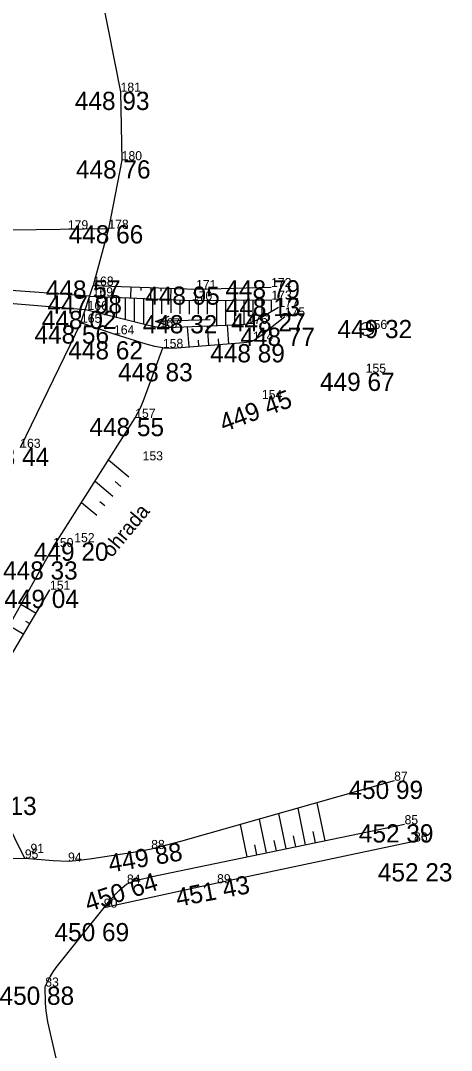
# Model space of a CAD drawing. Extents: x -559180 to -551373, y -1076947 to -1072071.
# Drawn here: x -553794.9 to -553771.3, y -1074588.5 to -1074531.9 of the extents above; entities that cross this region are included whole.
import ezdxf

# ---------------------------------------------------------------- set-up
doc = ezdxf.new("R2010")
doc.units = 0
for name, color, linetype in [('12_PLOTY', 7, 'Continuous'), ('1_VODA_ZN', 7, 'Continuous'), ('26_SRAFY', 7, 'Continuous'), ('27_HRANA_PATA', 7, 'Continuous'), ('28_VODA', 7, 'Continuous'), ('3_BODY', 7, 'Continuous'), ('52_POPIS_UCELOVY', 7, 'Continuous'), ('6_VYSKY', 7, 'Continuous')]:
    doc.layers.add(name, color=color, linetype=linetype)

# ---------------------------------------------------------------- blocks, each defined once
blk = doc.blocks.new('ST')
at = {"layer": '1_VODA_ZN'}
blk.add_line((-0.375, 0), (0.375, 0), dxfattribs=at)
blk.add_circle((0, 0), 0.375, dxfattribs=at)
blk = doc.blocks.new('VOTOK')
at = {"layer": '28_VODA'}
for p, q in [((-3, 0), (0, 0)), ((-0.75, 0.281), (0, 0)), ((0, 0), (-0.75, -0.281))]:
    blk.add_line(p, q, dxfattribs=at)
blk = doc.blocks.new('POINT_DISPLAY')
blk.add_line((0, 0), (0, 0))

msp = doc.modelspace()

# ---------------------------------------------------------------- linework, layer by layer
at = {"layer": '12_PLOTY'}
for p, q in [((-553792.01, -1074522.8), (-553789.43, -1074535.85)), ((-553789.43, -1074535.85), (-553789.37, -1074539.61)), ((-553789.37, -1074539.61), (-553790.1, -1074543.37)), ((-553790.1, -1074543.37), (-553795.373, -1074543.441)), ((-553790.1, -1074543.37), (-553790.93, -1074546.49)), ((-553791.6, -1074548.53), (-553790.93, -1074546.49)), ((-553791.6, -1074548.53), (-553794.93, -1074555.39)), ((-553773.34, -1074577), (-553784.14, -1074579.29)), ((-553784.14, -1074579.29), (-553790.35, -1074580.63))]:
    msp.add_line(p, q, dxfattribs=at)
at = {"layer": '26_SRAFY'}
for p, q in [((-553788.871, -1074547.164), (-553788.851, -1074546.56)), ((-553788.308, -1074546.761), (-553788.301, -1074546.579)), ((-553787.773, -1074547.209), (-553787.752, -1074546.597)), ((-553787.209, -1074546.8), (-553787.203, -1074546.616)), ((-553786.674, -1074547.253), (-553786.653, -1074546.634)), ((-553785.781, -1074548.75), (-553785.696, -1074549.849)), ((-553784.685, -1074548.704), (-553784.603, -1074549.764)), ((-553783.589, -1074548.659), (-553783.51, -1074549.679)), ((-553784.081, -1074549.41), (-553784.056, -1074549.721)), ((-553785.175, -1074549.482), (-553785.15, -1074549.806)), ((-553790.087, -1074556.045), (-553788.97, -1074556.978)), ((-553790.831, -1074557.218), (-553789.853, -1074558.035)), ((-553789.726, -1074557.244), (-553789.411, -1074557.506)), ((-553791.575, -1074558.391), (-553790.736, -1074559.092)), ((-553790.567, -1074558.336), (-553790.294, -1074558.564)), ((-553794.896, -1074563.98), (-553794.065, -1074564.472)), ((-553795.545, -1074565.133), (-553794.739, -1074565.611)), ((-553794.647, -1074564.896), (-553794.402, -1074565.041)), ((-553778.665, -1074574.865), (-553778.234, -1074576.953)), ((-553779.719, -1074575.165), (-553779.303, -1074577.174)), ((-553781.826, -1074575.765), (-553781.443, -1074577.616)), ((-553780.772, -1074575.465), (-553780.373, -1074577.395)), ((-553782.879, -1074576.064), (-553782.513, -1074577.837)), ((-553778.896, -1074576.449), (-553778.769, -1074577.064)), ((-553781.025, -1074576.939), (-553780.908, -1074577.506)), ((-553779.96, -1074576.694), (-553779.838, -1074577.285)), ((-553782.09, -1074577.183), (-553781.978, -1074577.727))]:
    msp.add_line(p, q, dxfattribs=at)
at = {"layer": '27_HRANA_PATA'}
for p, q in [((-553790.93, -1074546.49), (-553785.29, -1074546.68)), ((-553785.29, -1074546.68), (-553781.18, -1074546.57)), ((-553789.79, -1074549.16), (-553791.6, -1074548.53)), ((-553793.13, -1074560.84), (-553788.63, -1074553.75)), ((-553796.65, -1074568.84), (-553793.3, -1074563.18)), ((-553794.68, -1074577.93), (-553797.16, -1074577.96))]:
    msp.add_line(p, q, dxfattribs=at)
for points in [[(-553782.17, -1074549.52), (-553781.956, -1074549.378), (-553781.749, -1074549.228), (-553780.43, -1074548.18)], [(-553787.11, -1074549.91), (-553787.546, -1074549.825), (-553788.028, -1074549.7), (-553789.79, -1074549.16)], [(-553788.63, -1074553.75), (-553788.321, -1074553.158), (-553788.134, -1074552.701), (-553787.11, -1074549.91)], [(-553787.11, -1074549.91), (-553786.769, -1074549.919), (-553786.345, -1074549.899), (-553782.672, -1074549.614), (-553782.388, -1074549.565), (-553782.17, -1074549.52)], [(-553797.35, -1074568.23), (-553797.173, -1074567.984), (-553796.968, -1074567.663), (-553793.13, -1074560.84)], [(-553794.68, -1074577.93), (-553795.779, -1074575.698), (-553796.06, -1074575.083), (-553796.235, -1074574.656), (-553796.665, -1074573.495), (-553796.914, -1074572.759), (-553797.154, -1074571.992), (-553797.29, -1074571.44)], [(-553774.43, -1074573.66), (-553786.153, -1074576.996), (-553787.75, -1074577.41)], [(-553789.08, -1074579.31), (-553788.757, -1074579.198), (-553788.445, -1074579.101), (-553787.701, -1074578.909), (-553773.86, -1074576.05)], [(-553787.75, -1074577.41), (-553788.211, -1074577.503), (-553788.847, -1074577.617), (-553791.01, -1074577.943), (-553791.681, -1074578.039), (-553792.31, -1074578.1)], [(-553792.31, -1074578.1), (-553793.118, -1074578.06), (-553794.68, -1074577.93)], [(-553793.56, -1074584.96), (-553793.442, -1074584.7), (-553793.287, -1074584.428), (-553793.12, -1074584.149), (-553792.953, -1074583.907), (-553789.95, -1074580.151), (-553789.747, -1074579.919), (-553789.511, -1074579.676), (-553789.08, -1074579.31)], [(-553791.02, -1074597.35), (-553793.422, -1074586.885), (-553793.51, -1074586.281), (-553793.545, -1074585.87), (-553793.56, -1074584.96)]]:
    msp.add_lwpolyline(points, dxfattribs=at)
at = {"layer": '28_VODA'}
for p, q in [((-553791.122, -1074547.073), (-553800.465, -1074546.382)), ((-553800.559, -1074547.041), (-553791.361, -1074547.801)), ((-553791.16, -1074547.851), (-553791.16, -1074547.189)), ((-553791.122, -1074547.073), (-553785.52, -1074547.3)), ((-553790.66, -1074547.975), (-553790.66, -1074547.092)), ((-553790.16, -1074548.099), (-553790.16, -1074547.112)), ((-553789.66, -1074548.223), (-553789.66, -1074547.132)), ((-553789.16, -1074548.347), (-553789.16, -1074547.153)), ((-553788.66, -1074548.471), (-553788.66, -1074547.173)), ((-553788.16, -1074548.595), (-553788.16, -1074547.193)), ((-553787.66, -1074548.713), (-553787.66, -1074547.213)), ((-553787.16, -1074548.03), (-553787.16, -1074547.234)), ((-553786.66, -1074547.99), (-553786.66, -1074547.254)), ((-553786.16, -1074548.03), (-553786.16, -1074547.274)), ((-553785.66, -1074548.05), (-553785.66, -1074547.294)), ((-553785.52, -1074547.3), (-553781.16, -1074547.26)), ((-553785.16, -1074548.05), (-553785.16, -1074547.297)), ((-553784.66, -1074548.05), (-553784.66, -1074547.292)), ((-553784.16, -1074548.683), (-553784.16, -1074547.288)), ((-553783.66, -1074548.662), (-553783.66, -1074547.283)), ((-553783.16, -1074548.641), (-553783.16, -1074547.278)), ((-553782.66, -1074548.608), (-553782.66, -1074547.274)), ((-553782.16, -1074548.459), (-553782.16, -1074547.269)), ((-553781.66, -1074548.198), (-553781.66, -1074547.265)), ((-553781.16, -1074547.898), (-553781.16, -1074547.26))]:
    msp.add_line(p, q, dxfattribs=at)
for points in [[(-553782.48, -1074548.59), (-553782.201, -1074548.477), (-553781.936, -1074548.363), (-553780.78, -1074547.67)], [(-553791.361, -1074547.801), (-553787.9, -1074548.659), (-553787.552, -1074548.737), (-553787.29, -1074548.78)], [(-553787.29, -1074548.78), (-553786.857, -1074548.79), (-553786.416, -1074548.776), (-553783.198, -1074548.643), (-553782.809, -1074548.623), (-553782.48, -1074548.59)]]:
    msp.add_lwpolyline(points, dxfattribs=at)

# ---------------------------------------------------------------- block references
at = {"layer": '1_VODA_ZN'}
for name, p in [('POINT_DISPLAY', (-553789.43, -1074535.85)), ('POINT_DISPLAY', (-553789.37, -1074539.61)), ('POINT_DISPLAY', (-553792.32, -1074543.4)), ('POINT_DISPLAY', (-553790.1, -1074543.37)), ('POINT_DISPLAY', (-553790.93, -1074546.49)), ('POINT_DISPLAY', (-553781.18, -1074546.57)), ('POINT_DISPLAY', (-553790.96, -1074547.08)), ('POINT_DISPLAY', (-553785.29, -1074546.68)), ('POINT_DISPLAY', (-553785.52, -1074547.3)), ('POINT_DISPLAY', (-553781.16, -1074547.26)), ('POINT_DISPLAY', (-553780.78, -1074547.67)), ('POINT_DISPLAY', (-553791.24, -1074547.83)), ('POINT_DISPLAY', (-553780.43, -1074548.18)), ('POINT_DISPLAY', (-553791.6, -1074548.53)), ('POINT_DISPLAY', (-553787.29, -1074548.78)), ('POINT_DISPLAY', (-553782.48, -1074548.59)), ('ST', (-553775.93, -1074548.87)), ('POINT_DISPLAY', (-553775.93, -1074548.87)), ('POINT_DISPLAY', (-553789.79, -1074549.16)), ('POINT_DISPLAY', (-553787.11, -1074549.91)), ('POINT_DISPLAY', (-553782.17, -1074549.52)), ('POINT_DISPLAY', (-553775.99, -1074551.27)), ('POINT_DISPLAY', (-553781.68, -1074552.71)), ('POINT_DISPLAY', (-553788.63, -1074553.75)), ('POINT_DISPLAY', (-553788.22, -1074556.08)), ('POINT_DISPLAY', (-553791.97, -1074560.57)), ('POINT_DISPLAY', (-553793.13, -1074560.84)), ('POINT_DISPLAY', (-553793.3, -1074563.18)), ('POINT_DISPLAY', (-553774.43, -1074573.66)), ('POINT_DISPLAY', (-553773.86, -1074576.05)), ('POINT_DISPLAY', (-553773.34, -1074577)), ('POINT_DISPLAY', (-553794.37, -1074577.62)), ('POINT_DISPLAY', (-553787.75, -1074577.41)), ('POINT_DISPLAY', (-553778.293, -1074577.306)), ('POINT_DISPLAY', (-553794.68, -1074577.93)), ('POINT_DISPLAY', (-553792.31, -1074578.1)), ('POINT_DISPLAY', (-553789.08, -1074579.31)), ('POINT_DISPLAY', (-553784.14, -1074579.29)), ('POINT_DISPLAY', (-553790.35, -1074580.63)), ('POINT_DISPLAY', (-553793.56, -1074584.96))]:
    msp.add_blockref(name, p, dxfattribs=at)
at = {"layer": '28_VODA', "xscale": 0.9999981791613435, "yscale": 0.9999981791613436, "rotation": -178.1776800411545}
msp.add_blockref('VOTOK', (-553787.514, -1074548.462), dxfattribs=at)

# ---------------------------------------------------------------- texts
at = {"layer": '3_BODY'}
for s, p in [('181', (-553789.43, -1074535.85)), ('180', (-553789.37, -1074539.61)), ('179', (-553792.32, -1074543.4)), ('178', (-553790.1, -1074543.37)), ('168', (-553790.93, -1074546.49)), ('172', (-553781.18, -1074546.57)), ('169', (-553790.96, -1074547.08)), ('171', (-553785.29, -1074546.68)), ('170', (-553785.52, -1074547.3)), ('173', (-553781.16, -1074547.26)), ('177', (-553780.78, -1074547.67)), ('166', (-553791.24, -1074547.83)), ('175', (-553780.43, -1074548.18)), ('165', (-553791.6, -1074548.53)), ('167', (-553787.29, -1074548.78)), ('176', (-553782.48, -1074548.59)), ('164', (-553789.79, -1074549.16)), ('156', (-553775.93, -1074548.87)), ('158', (-553787.11, -1074549.91)), ('174', (-553782.17, -1074549.52)), ('155', (-553775.99, -1074551.27)), ('154', (-553781.68, -1074552.71)), ('157', (-553788.63, -1074553.75)), ('163', (-553794.93, -1074555.39)), ('153', (-553788.22, -1074556.08)), ('152', (-553791.97, -1074560.57)), ('150', (-553793.13, -1074560.84)), ('151', (-553793.3, -1074563.18)), ('87', (-553774.43, -1074573.66)), ('85', (-553773.86, -1074576.05)), ('86', (-553773.34, -1074577)), ('91', (-553794.37, -1074577.62)), ('88', (-553787.75, -1074577.41)), ('95', (-553794.68, -1074577.93)), ('94', (-553792.31, -1074578.1)), ('84', (-553789.08, -1074579.31)), ('89', (-553784.14, -1074579.29)), ('90', (-553790.35, -1074580.63)), ('83', (-553793.56, -1074584.96))]:
    msp.add_text(s, height=0.5, dxfattribs=at).set_placement(p)
at = {"layer": '52_POPIS_UCELOVY'}
msp.add_text('ohrada', height=0.8, rotation=50.1317, dxfattribs=at).set_placement((-553789.924, -1074561.454))
at = {"layer": '6_VYSKY'}
for s, p in [('448 93', (-553791.935, -1074536.85)), ('448 76', (-553791.875, -1074540.61)), ('448 66', (-553792.277, -1074544.173)), ('448 57', (-553793.529, -1074547.205)), ('448 95', (-553788.079, -1074547.538)), ('448 79', (-553783.685, -1074547.191)), ('447 98', (-553793.445, -1074548.02)), ('448 13', (-553783.665, -1074548.165)), ('448 02', (-553793.745, -1074548.87)), ('448 32', (-553788.214, -1074549.107)), ('448 27', (-553783.379, -1074549.003)), ('448 56', (-553794.152, -1074549.672)), ('448 77', (-553782.864, -1074549.796)), ('449 32', (-553777.534, -1074549.372)), ('448 62', (-553792.295, -1074550.54)), ('448 89', (-553784.513, -1074550.7)), ('448 83', (-553789.567, -1074551.74)), ('449 67', (-553778.495, -1074552.27)), ('448 55', (-553791.135, -1074554.75)), ('448 44', (-553797.435, -1074556.39)), ('449 20', (-553794.182, -1074561.591)), ('448 33', (-553795.872, -1074562.623)), ('449 04', (-553795.805, -1074564.18)), ('450 99', (-553776.935, -1074574.66)), ('449 13', (-553798.122, -1074575.541)), ('452 39', (-553776.365, -1074577.05)), ('452 23', (-553775.324, -1074579.186)), ('450 69', (-553793.051, -1074582.471)), ('450 88', (-553796.065, -1074585.96))]:
    msp.add_text(s, height=1, dxfattribs=at).set_placement(p)
for s, rotation, p in [('449 45', 20.3802, (-553783.775, -1074554.534)), ('449 88', 9.6813, (-553790.01, -1074578.708)), ('450 64', 17.6521, (-553791.204, -1074580.865)), ('451 43', 10.6423, (-553786.303, -1074580.581))]:
    msp.add_text(s, height=1, rotation=rotation, dxfattribs=at).set_placement(p)

doc.saveas('drawing.dxf')
